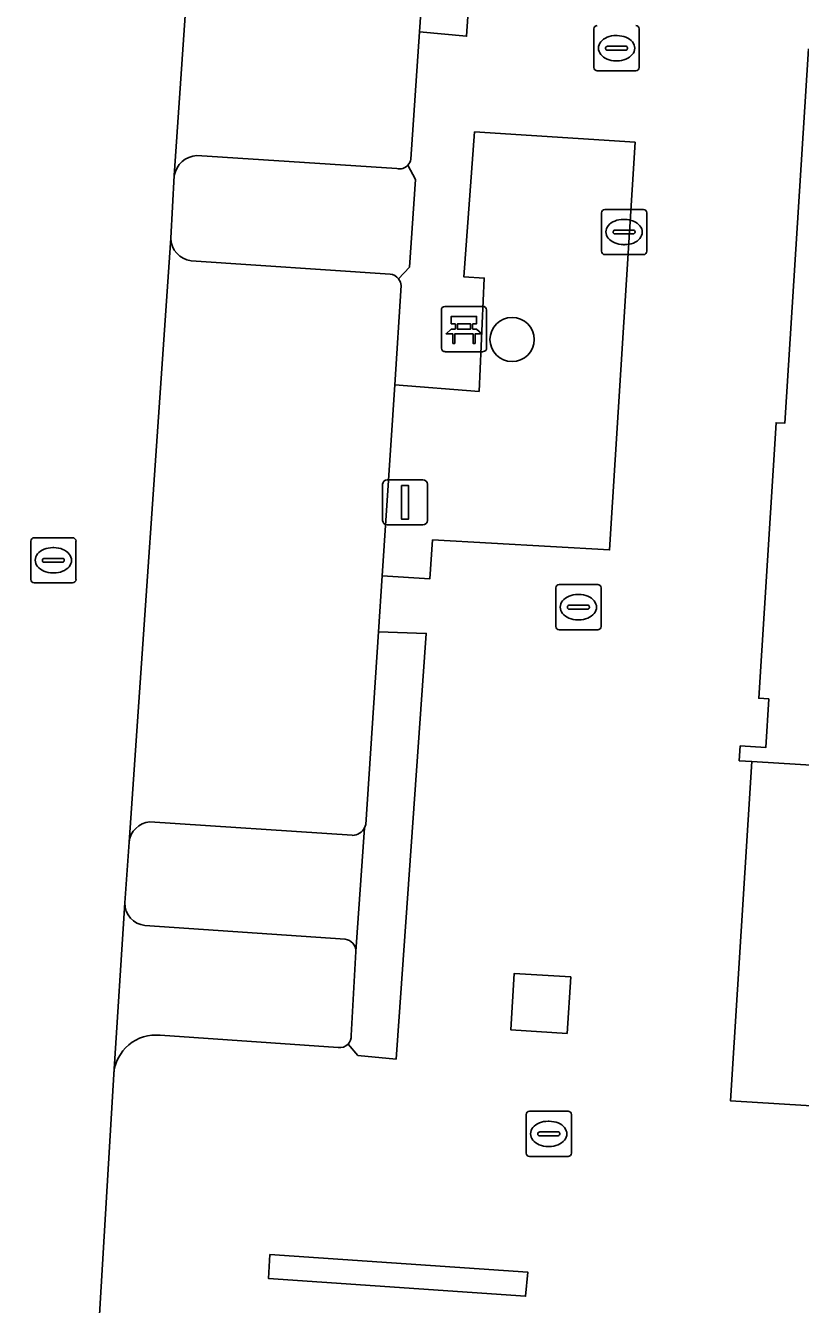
# Model space of a CAD drawing. Extents: x 161848 to 162726, y 385382 to 386521.
# Drawn here: x 162150.37 to 162167.51, y 385995.3 to 386023.59 of the extents above; entities that cross this region are included whole.
import ezdxf

# ---------------------------------------------------------------- set-up
doc = ezdxf.new("R2010")
doc.units = 0
for name, color, linetype in [('IMGEO_Bank', 7, 'Continuous'), ('IMGEO_Boom', 7, 'Continuous'), ('IMGEO_Groenvoorziening', 7, 'Continuous'), ('IMGEO_Hek', 7, 'Continuous'), ('IMGEO_Kolk', 7, 'Continuous'), ('IMGEO_Lage_trafo', 7, 'Continuous'), ('IMGEO_Lichtmast', 7, 'Continuous'), ('IMGEO_Muur', 7, 'Continuous'), ('IMGEO_Pand', 7, 'Continuous'), ('IMGEO_Parkeervlak_halfverhard', 7, 'Continuous'), ('IMGEO_Rijbaan_lokaal_open', 7, 'Continuous'), ('IMGEO_Rioolput', 7, 'Continuous'), ('IMGEO_Voetpad_open', 7, 'Continuous')]:
    doc.layers.add(name, color=color, linetype=linetype)

msp = doc.modelspace()

# ---------------------------------------------------------------- linework, layer by layer
at = {"layer": 'IMGEO_Bank'}
for p, q in [((162159.564, 386016.449), (162159.564, 386017.29)), ((162159.564, 386017.29), (162159.564, 386016.449)), ((162159.639, 386017.374), (162160.48, 386017.374)), ((162160.48, 386017.374), (162159.639, 386017.374)), ((162160.564, 386017.299), (162160.564, 386016.458)), ((162160.564, 386016.458), (162160.564, 386017.299)), ((162159.873, 386016.88), (162159.873, 386016.986)), ((162159.917, 386016.986), (162159.917, 386016.88)), ((162160.205, 386016.992), (162159.923, 386016.992)), ((162159.923, 386016.874), (162160.205, 386016.874)), ((162160.211, 386016.88), (162160.211, 386016.986)), ((162160.255, 386016.986), (162160.255, 386016.88)), ((162160.261, 386016.772), (162159.868, 386016.772)), ((162160.489, 386016.374), (162159.648, 386016.374)), ((162159.648, 386016.374), (162160.489, 386016.374))]:
    msp.add_line(p, q, dxfattribs=at)
for points in [[(162159.867, 386016.992), (162159.781, 386016.992), (162159.781, 386017.153), (162160.344, 386017.153), (162160.344, 386016.992), (162160.261, 386016.992)], [(162159.811, 386016.772), (162159.669, 386016.772), (162159.781, 386016.874), (162159.867, 386016.874)], [(162160.261, 386016.874), (162160.344, 386016.874), (162160.456, 386016.772), (162160.317, 386016.772)], [(162159.861, 386016.765), (162159.861, 386016.558), (162159.818, 386016.558), (162159.818, 386016.765)], [(162160.311, 386016.765), (162160.311, 386016.558), (162160.267, 386016.558), (162160.267, 386016.765)]]:
    msp.add_lwpolyline(points, dxfattribs=at)
for centre, radius, start, end in [((162159.642, 386017.296), 0.0779, 92.4484, 184.2845), ((162159.642, 386017.296), 0.0779, 92.4484, 184.2845), ((162160.486, 386017.296), 0.0779, 2.4484, 94.2845), ((162160.486, 386017.296), 0.0779, 2.4484, 94.2845), ((162159.866, 386016.985), 0.00671, 2.8957, 87.1043), ((162159.866, 386016.881), 0.00671, 272.8957, 357.1043), ((162159.923, 386016.985), 0.00671, 92.8957, 177.1043), ((162159.923, 386016.881), 0.00671, 182.8957, 267.1043), ((162160.205, 386016.985), 0.00671, 2.8957, 87.1043), ((162160.205, 386016.881), 0.00671, 272.8957, 357.1043), ((162160.262, 386016.985), 0.00671, 92.8957, 177.1043), ((162160.262, 386016.881), 0.00671, 182.8957, 267.1043), ((162159.811, 386016.765), 0.00671, 2.8957, 87.1043), ((162159.868, 386016.765), 0.00671, 92.8957, 177.1043), ((162160.26, 386016.765), 0.00671, 2.8957, 87.1043), ((162160.317, 386016.765), 0.00671, 92.8957, 177.1043), ((162159.642, 386016.452), 0.0779, 182.4484, 274.2845), ((162159.642, 386016.452), 0.0779, 182.4484, 274.2845), ((162160.486, 386016.452), 0.0779, 272.4484, 4.2845), ((162160.486, 386016.452), 0.0779, 272.4484, 4.2845)]:
    msp.add_arc(centre, radius, start, end, dxfattribs=at)
at = {"layer": 'IMGEO_Boom'}
msp.add_circle((162161.127, 386016.644), 0.489, dxfattribs=at)
at = {"layer": 'IMGEO_Groenvoorziening'}
for points in [[(162159.772, 386033.589), (162159.078, 386023.446), (162160.121, 386023.353), (162160.918, 386035.059), (162153.269, 386035.552), (162153.195, 386034.302)], [(162158.581, 386020.423), (162154.158, 386020.711)], [(162153.657, 386020.268), (162153.58, 386018.884)], [(162158.989, 386020.183), (162158.824, 386020.499)], [(162158.618, 386017.982), (162158.857, 386018.24), (162158.989, 386020.183)], [(162154.029, 386018.387), (162158.428, 386018.092)], [(162157.5, 386001.055), (162157.718, 386000.802), (162158.564, 386000.725), (162159.228, 386010.143)], [(162159.228, 386010.143), (162158.172, 386010.18), (162157.892, 386005.915), (162157.866, 386005.843), (162157.675, 386003.108), (162157.571, 386001.244)], [(162157.594, 386005.676), (162153.115, 386005.973)], [(162157.675, 386003.108), (162157.866, 386005.843)], [(162152.656, 386005.521), (162152.565, 386004.185)], [(162153.008, 386003.682), (162157.435, 386003.376)]]:
    msp.add_lwpolyline(points, dxfattribs=at)
msp.add_lwpolyline([(162160.298, 386021.236), (162160.06, 386018.032), (162160.511, 386018.002), (162160.398, 386015.496), (162158.531, 386015.639), (162158.254, 386011.414), (162159.311, 386011.35), (162159.368, 386012.211), (162163.285, 386011.987), (162163.85, 386021.007)], close=True, dxfattribs=at)
for centre, radius, start, end in [((162154.179, 386020.182), 0.529, 92.272, 170.6963), ((162158.639, 386020.664), 0.248, 256.5136, 318.2212), ((162154.086, 386018.89), 0.507, 180.707, 263.4836), ((162158.391, 386017.809), 0.285, 37.3116, 82.5513), ((162153.16, 386005.469), 0.506, 95.0557, 174.0638), ((162157.596, 386005.977), 0.302, 269.5899, 333.5075), ((162153.05, 386004.165), 0.485, 177.6944, 265.0473), ((162157.402, 386003.105), 0.273, 0.7098, 82.9806), ((162157.317, 386001.232), 0.254, 316.0253, 2.7962)]:
    msp.add_arc(centre, radius, start, end, dxfattribs=at)
at = {"layer": 'IMGEO_Hek'}
msp.add_lwpolyline([(162168.709, 385999.63), (162165.958, 385999.803), (162166.431, 386007.308)], dxfattribs=at)
at = {"layer": 'IMGEO_Kolk'}
for p, q in [((162162.938, 386022.661), (162162.938, 386023.513)), ((162163.939, 386023.513), (162163.939, 386022.661)), ((162163.197, 386023.081), (162163.197, 386023.093)), ((162163.24, 386023.13), (162163.638, 386023.13)), ((162163.426, 386023.367), (162163.451, 386023.367)), ((162163.681, 386023.093), (162163.681, 386023.081)), ((162163.635, 386023.044), (162163.237, 386023.044)), ((162163.449, 386022.807), (162163.424, 386022.807)), ((162163.865, 386022.587), (162163.013, 386022.587)), ((162163.105, 386018.595), (162163.105, 386019.447)), ((162163.18, 386019.521), (162164.032, 386019.521)), ((162164.106, 386019.447), (162164.106, 386018.595)), ((162163.593, 386019.301), (162163.618, 386019.301)), ((162163.364, 386019.015), (162163.364, 386019.027)), ((162163.802, 386018.978), (162163.404, 386018.978)), ((162163.407, 386019.064), (162163.805, 386019.064)), ((162163.848, 386019.027), (162163.848, 386019.015)), ((162163.616, 386018.741), (162163.591, 386018.741)), ((162164.032, 386018.521), (162163.18, 386018.521)), ((162162.169, 386011.222), (162163.021, 386011.222)), ((162162.094, 386010.296), (162162.094, 386011.148)), ((162162.582, 386011.002), (162162.607, 386011.002)), ((162163.095, 386011.148), (162163.095, 386010.296)), ((162162.353, 386010.716), (162162.353, 386010.728)), ((162162.791, 386010.679), (162162.393, 386010.679)), ((162162.396, 386010.765), (162162.794, 386010.765)), ((162162.837, 386010.728), (162162.837, 386010.716)), ((162162.605, 386010.442), (162162.58, 386010.442)), ((162163.021, 386010.222), (162162.169, 386010.222)), ((162161.438, 385998.645), (162161.438, 385999.497)), ((162161.513, 385999.571), (162162.365, 385999.571)), ((162161.926, 385999.351), (162161.951, 385999.351)), ((162162.439, 385999.497), (162162.439, 385998.645)), ((162161.697, 385999.065), (162161.697, 385999.077)), ((162161.74, 385999.114), (162162.138, 385999.114)), ((162162.181, 385999.077), (162162.181, 385999.065)), ((162162.135, 385999.028), (162161.737, 385999.028)), ((162161.949, 385998.791), (162161.924, 385998.791)), ((162162.365, 385998.571), (162161.513, 385998.571))]:
    msp.add_line(p, q, dxfattribs=at)
for points in [[(162162.938, 386022.661), (162162.938, 386023.513)], [(162163.939, 386023.513), (162163.939, 386022.661)], [(162163.865, 386022.587), (162163.013, 386022.587)], [(162163.105, 386018.595), (162163.105, 386019.447)], [(162163.18, 386019.521), (162164.032, 386019.521)], [(162164.106, 386019.447), (162164.106, 386018.595)], [(162164.032, 386018.521), (162163.18, 386018.521)], [(162162.169, 386011.222), (162163.021, 386011.222)], [(162162.094, 386010.296), (162162.094, 386011.148)], [(162163.095, 386011.148), (162163.095, 386010.296)], [(162163.021, 386010.222), (162162.169, 386010.222)], [(162161.438, 385998.645), (162161.438, 385999.497)], [(162161.513, 385999.571), (162162.365, 385999.571)], [(162162.439, 385999.497), (162162.439, 385998.645)], [(162162.365, 385998.571), (162161.513, 385998.571)]]:
    msp.add_lwpolyline(points, dxfattribs=at)
for centre, radius, start, end in [((162163.015, 386023.511), 0.0765, 91.552, 178.448), ((162163.015, 386023.511), 0.0765, 91.552, 178.448), ((162163.863, 386023.511), 0.0765, 1.552, 88.448), ((162163.863, 386023.511), 0.0765, 1.552, 88.448), ((162163.237, 386023.09), 0.0403, 85.8775, 175.7526), ((162163.642, 386023.092), 0.0386, 1.7309, 96.639), ((162163.234, 386023.08), 0.0366, 178.938, 274.7102), ((162163.638, 386023.087), 0.043, 264.8664, 352.4533), ((162163.015, 386022.663), 0.0765, 181.552, 268.448), ((162163.015, 386022.663), 0.0765, 181.552, 268.448), ((162163.863, 386022.663), 0.0765, 271.552, 358.448), ((162163.863, 386022.663), 0.0765, 271.552, 358.448), ((162163.182, 386019.445), 0.0765, 91.552, 178.448), ((162163.182, 386019.445), 0.0765, 91.552, 178.448), ((162164.03, 386019.445), 0.0765, 1.552, 88.448), ((162164.03, 386019.445), 0.0765, 1.552, 88.448), ((162163.404, 386019.024), 0.0403, 85.8775, 175.7526), ((162163.401, 386019.014), 0.0366, 178.938, 274.7102), ((162163.805, 386019.021), 0.043, 264.8664, 352.4533), ((162163.809, 386019.026), 0.0386, 1.7309, 96.639), ((162163.182, 386018.597), 0.0765, 181.552, 268.448), ((162163.182, 386018.597), 0.0765, 181.552, 268.448), ((162164.03, 386018.597), 0.0765, 271.552, 358.448), ((162164.03, 386018.597), 0.0765, 271.552, 358.448), ((162162.171, 386011.146), 0.0765, 91.552, 178.448), ((162162.171, 386011.146), 0.0765, 91.552, 178.448), ((162163.019, 386011.146), 0.0765, 1.552, 88.448), ((162163.019, 386011.146), 0.0765, 1.552, 88.448), ((162162.393, 386010.725), 0.0403, 85.8775, 175.7526), ((162162.39, 386010.715), 0.0366, 178.938, 274.7102), ((162162.794, 386010.722), 0.043, 264.8664, 352.4533), ((162162.798, 386010.727), 0.0386, 1.7309, 96.639), ((162162.171, 386010.298), 0.0765, 181.552, 268.448), ((162162.171, 386010.298), 0.0765, 181.552, 268.448), ((162163.019, 386010.298), 0.0765, 271.552, 358.448), ((162163.019, 386010.298), 0.0765, 271.552, 358.448), ((162161.515, 385999.495), 0.0765, 91.552, 178.448), ((162161.515, 385999.495), 0.0765, 91.552, 178.448), ((162162.363, 385999.495), 0.0765, 1.552, 88.448), ((162162.363, 385999.495), 0.0765, 1.552, 88.448), ((162161.737, 385999.074), 0.0403, 85.8775, 175.7526), ((162161.734, 385999.064), 0.0366, 178.938, 274.7102), ((162162.138, 385999.071), 0.043, 264.8664, 352.4533), ((162162.142, 385999.076), 0.0386, 1.7309, 96.639), ((162161.515, 385998.647), 0.0765, 181.552, 268.448), ((162161.515, 385998.647), 0.0765, 181.552, 268.448), ((162162.363, 385998.647), 0.0765, 271.552, 358.448), ((162162.363, 385998.647), 0.0765, 271.552, 358.448)]:
    msp.add_arc(centre, radius, start, end, dxfattribs=at)
for centre, major_axis, ratio, start_param, end_param in [((162163.425, 386023.087), (-0.387, 0.002), 0.722429, 4.712389, 7.853982), ((162163.45, 386023.087), (-0.39, 0.002), 0.717154, 1.570796, 4.712389), ((162163.592, 386019.021), (-0.387, 0.002), 0.722429, 4.712389, 7.853982), ((162163.617, 386019.021), (-0.39, 0.002), 0.717154, 1.570796, 4.712389), ((162162.581, 386010.722), (-0.387, 0.002), 0.722429, 4.712389, 7.853982), ((162162.606, 386010.722), (-0.39, 0.002), 0.717154, 1.570796, 4.712389), ((162161.925, 385999.071), (-0.387, 0.002), 0.722429, 4.712389, 7.853982), ((162161.95, 385999.071), (-0.39, 0.002), 0.717154, 1.570796, 4.712389)]:
    msp.add_ellipse(centre, major_axis=major_axis, ratio=ratio, start_param=start_param, end_param=end_param, dxfattribs=at)
at = {"layer": 'IMGEO_Lage_trafo'}
msp.add_lwpolyline([(162162.424, 386002.542), (162161.177, 386002.621), (162161.098, 386001.373), (162162.346, 386001.294)], close=True, dxfattribs=at)
at = {"layer": 'IMGEO_Lichtmast'}
for p, q in [((162158.365, 386013.542), (162159.155, 386013.542)), ((162159.155, 386013.542), (162158.365, 386013.542)), ((162158.265, 386012.642), (162158.265, 386013.442)), ((162158.265, 386013.442), (162158.265, 386012.642)), ((162159.255, 386013.442), (162159.255, 386012.642)), ((162159.255, 386012.642), (162159.255, 386013.442)), ((162159.155, 386012.542), (162158.365, 386012.542)), ((162158.365, 386012.542), (162159.155, 386012.542))]:
    msp.add_line(p, q, dxfattribs=at)
msp.add_lwpolyline([(162158.685, 386013.417), (162158.835, 386013.417), (162158.835, 386012.667), (162158.685, 386012.667), (162158.685, 386013.417)], dxfattribs=at)
for centre, start, end in [((162158.365, 386013.442), 90, 180), ((162158.365, 386013.442), 90, 180), ((162159.155, 386013.442), 0, 90), ((162159.155, 386013.442), 360, 90), ((162158.365, 386012.642), 180, 270), ((162158.365, 386012.642), 180, 270), ((162159.155, 386012.642), 270, 0), ((162159.155, 386012.642), 270, 0)]:
    msp.add_arc(centre, 0.1, start, end, dxfattribs=at)
at = {"layer": 'IMGEO_Muur'}
msp.add_lwpolyline([(162155.743, 385995.869), (162161.427, 385995.481), (162161.475, 385996.012), (162155.771, 385996.401)], close=True, dxfattribs=at)
at = {"layer": 'IMGEO_Pand'}
msp.add_lwpolyline([(162167.684, 386023.076), (162167.16, 386014.79), (162166.969, 386014.803), (162166.584, 386008.707), (162166.806, 386008.693), (162166.738, 386007.616), (162166.173, 386007.652), (162166.152, 386007.326), (162166.431, 386007.308), (162169.183, 386007.135)], dxfattribs=at)
at = {"layer": 'IMGEO_Parkeervlak_halfverhard'}
for points in [[(162154.611, 386034.205), (162153.657, 386020.268)], [(162158.886, 386020.635), (162159.078, 386023.446), (162159.772, 386033.589)], [(162154.158, 386020.711), (162158.581, 386020.423)], [(162153.58, 386018.884), (162152.656, 386005.521)], [(162158.428, 386018.092), (162154.029, 386018.387)], [(162158.531, 386015.639), (162158.676, 386017.836)], [(162157.866, 386005.843), (162157.892, 386005.915), (162158.172, 386010.18), (162158.254, 386011.414), (162158.531, 386015.639)], [(162153.115, 386005.973), (162157.594, 386005.676)], [(162152.565, 386004.185), (162152.317, 386000.392)], [(162157.435, 386003.376), (162153.008, 386003.682)], [(162157.571, 386001.244), (162157.675, 386003.108)], [(162153.347, 386001.252), (162157.279, 386000.982)]]:
    msp.add_lwpolyline(points, dxfattribs=at)
for centre, radius, start, end in [((162154.179, 386020.182), 0.529, 92.272, 170.6963), ((162158.65, 386020.66), 0.237, 317.124, 353.8612), ((162158.639, 386020.664), 0.248, 256.5136, 318.2212), ((162154.086, 386018.89), 0.507, 180.707, 263.4836), ((162158.391, 386017.809), 0.285, 37.3116, 82.5513), ((162158.386, 386017.805), 0.292, 6.0511, 37.2808), ((162153.16, 386005.469), 0.506, 95.0557, 174.0638), ((162157.596, 386005.977), 0.302, 269.5899, 333.5075), ((162153.05, 386004.165), 0.485, 177.6944, 265.0473), ((162157.402, 386003.105), 0.273, 0.7098, 82.9806), ((162153.25, 386000.321), 0.936, 84.0497, 175.6708), ((162157.319, 386001.231), 0.252, 260.8209, 315.7377), ((162157.317, 386001.232), 0.254, 316.0253, 2.7962)]:
    msp.add_arc(centre, radius, start, end, dxfattribs=at)
at = {"layer": 'IMGEO_Rijbaan_lokaal_open'}
msp.add_lwpolyline([(162153.58, 386018.884), (162153.657, 386020.268), (162154.611, 386034.205), (162153.195, 386034.302), (162150.168, 386034.509), (162136.635, 386035.436), (162133.625, 386035.642), (162132.214, 386035.739), (162131.922, 386031.864), (162131.864, 386030.421), (162131.442, 386024.56), (162131.367, 386023.158), (162130.288, 386007.227), (162130.205, 386005.874), (162129.655, 385996.426), (162145.477, 385995.243), (162151.991, 385994.826), (162152.317, 386000.392), (162152.565, 386004.185), (162152.656, 386005.521)], close=True, dxfattribs=at)
at = {"layer": 'IMGEO_Rioolput'}
for p, q in [((162150.481, 386011.333), (162150.481, 386012.185)), ((162150.556, 386012.259), (162151.408, 386012.259)), ((162151.482, 386012.185), (162151.482, 386011.333)), ((162150.783, 386011.802), (162151.181, 386011.802)), ((162150.969, 386012.039), (162150.994, 386012.039)), ((162150.74, 386011.753), (162150.74, 386011.765)), ((162151.178, 386011.716), (162150.78, 386011.716)), ((162151.224, 386011.765), (162151.224, 386011.753)), ((162151.408, 386011.259), (162150.556, 386011.259)), ((162150.992, 386011.479), (162150.967, 386011.479))]:
    msp.add_line(p, q, dxfattribs=at)
for points in [[(162150.481, 386011.333), (162150.481, 386012.185)], [(162150.556, 386012.259), (162151.408, 386012.259)], [(162151.482, 386012.185), (162151.482, 386011.333)], [(162151.408, 386011.259), (162150.556, 386011.259)]]:
    msp.add_lwpolyline(points, dxfattribs=at)
for centre, radius, start, end in [((162150.558, 386012.183), 0.0765, 91.552, 178.448), ((162150.558, 386012.183), 0.0765, 91.552, 178.448), ((162151.406, 386012.183), 0.0765, 1.552, 88.448), ((162151.406, 386012.183), 0.0765, 1.552, 88.448), ((162150.78, 386011.762), 0.0403, 85.8775, 175.7526), ((162151.185, 386011.764), 0.0386, 1.7309, 96.639), ((162150.777, 386011.752), 0.0366, 178.938, 274.7102), ((162151.181, 386011.759), 0.043, 264.8664, 352.4533), ((162150.558, 386011.335), 0.0765, 181.552, 268.448), ((162150.558, 386011.335), 0.0765, 181.552, 268.448), ((162151.406, 386011.335), 0.0765, 271.552, 358.448), ((162151.406, 386011.335), 0.0765, 271.552, 358.448)]:
    msp.add_arc(centre, radius, start, end, dxfattribs=at)
for centre, major_axis, ratio, start_param, end_param in [((162150.968, 386011.759), (-0.387, 0.002), 0.722429, 4.712389, 7.853982), ((162150.993, 386011.759), (-0.39, 0.002), 0.717154, 1.570796, 4.712389)]:
    msp.add_ellipse(centre, major_axis=major_axis, ratio=ratio, start_param=start_param, end_param=end_param, dxfattribs=at)
at = {"layer": 'IMGEO_Voetpad_open'}
for points in [[(162150.168, 386034.509), (162153.195, 386034.302), (162153.269, 386035.552), (162160.918, 386035.059), (162160.121, 386023.353), (162159.078, 386023.446), (162158.886, 386020.635)], [(162168.709, 385999.63), (162165.958, 385999.803), (162166.431, 386007.308), (162166.152, 386007.326), (162166.173, 386007.652), (162166.738, 386007.616), (162166.806, 386008.693), (162166.584, 386008.707), (162166.969, 386014.803), (162167.16, 386014.79), (162167.684, 386023.076)], [(162158.676, 386017.836), (162158.531, 386015.639), (162160.398, 386015.496), (162160.511, 386018.002), (162160.06, 386018.032), (162160.298, 386021.236), (162163.85, 386021.007), (162163.285, 386011.987), (162159.368, 386012.211), (162159.311, 386011.35), (162158.254, 386011.414), (162158.172, 386010.18), (162159.228, 386010.143), (162158.564, 386000.725), (162157.718, 386000.802), (162157.5, 386001.055)], [(162158.824, 386020.499), (162158.989, 386020.183), (162158.857, 386018.24), (162158.618, 386017.982)], [(162157.279, 386000.982), (162153.347, 386001.252)], [(162152.317, 386000.392), (162151.991, 385994.826)]]:
    msp.add_lwpolyline(points, dxfattribs=at)
for points in [[(162168.732, 386000), (162169.183, 386007.135), (162166.431, 386007.308), (162165.958, 385999.803), (162168.709, 385999.63)], [(162162.346, 386001.294), (162161.098, 386001.373), (162161.177, 386002.621), (162162.424, 386002.542)], [(162161.427, 385995.481), (162155.743, 385995.869), (162155.771, 385996.401), (162161.475, 385996.012)]]:
    msp.add_lwpolyline(points, close=True, dxfattribs=at)
for centre, radius, start, end in [((162158.65, 386020.66), 0.237, 317.124, 353.8612), ((162158.386, 386017.805), 0.292, 6.0511, 37.2808), ((162153.25, 386000.321), 0.936, 84.0497, 175.6708), ((162157.319, 386001.231), 0.252, 260.8209, 315.7377)]:
    msp.add_arc(centre, radius, start, end, dxfattribs=at)

doc.saveas('drawing.dxf')
